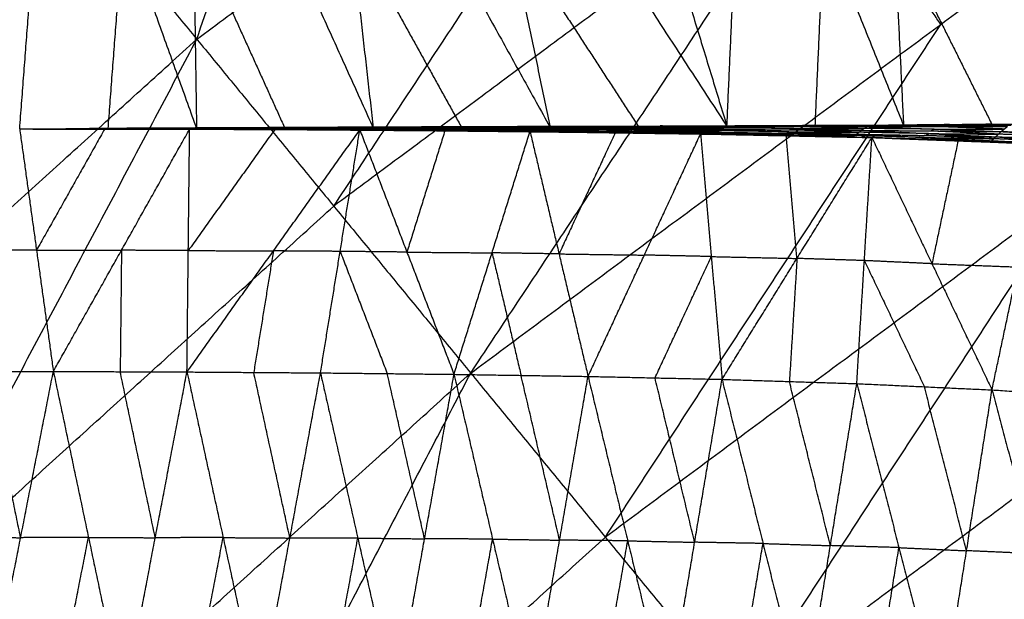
# Model space of a CAD drawing. Header units: millimetres. Extents: x -106 to 110, y -96 to 120.
# Tile 374 of 656: x -58.72 to -51.29, y 79.87 to 84.24. Entities that reach past the tile are written whole.
import ezdxf

# ---------------------------------------------------------------- set-up
doc = ezdxf.new("R2010")
doc.units = ezdxf.units.MM
doc.header["$MEASUREMENT"] = 0
doc.layers.add('Default', color=7, linetype='Continuous', true_color=0x000000)

msp = doc.modelspace()

# ---------------------------------------------------------------- linework, layer by layer
at = {"layer": 'Default'}
for points in [[(-57.3848, 84.0956, 9.1165), (-55.5461, 89.5762, 10.5669), (-53.7075, 95.0568, 12.0172)], [(-57.3848, 84.0956, 9.1165), (-53.7067, 86.8234, 9.1165), (-50.0287, 89.5512, 9.1165)], [(-55.3165, 81.5754, 7.9444), (-52.6726, 85.5633, 8.5305), (-50.0287, 89.5512, 9.1165)], [(-61.5855, 89.2141, 12.0172), (-59.4851, 86.6548, 10.5669), (-57.3848, 84.0956, 9.1165)], [(-56.3506, 82.8355, 8.5305), (-55.0287, 84.8294, 8.8235), (-53.7067, 86.8234, 9.1165)], [(-55.3165, 81.5754, 7.9444), (-51.767, 84.2079, 7.9444), (-48.2174, 86.8404, 7.9444)], [(-53.2832, 79.0977, 6.9532), (-50.7503, 82.9691, 7.4488), (-48.2174, 86.8404, 7.9444)], [(-58.7226, 83.418, 6.5109), (-58.6054, 84.9533, 5.9607), (-58.4883, 86.4886, 5.4104)], [(-58.4883, 86.4886, 5.4104), (-57.9376, 84.9545, 5.7908), (-57.3869, 83.4204, 6.1711)], [(-57.4335, 86.4744, 5.1264), (-57.4102, 84.9474, 5.6488), (-57.3869, 83.4204, 6.1711)], [(-57.4335, 86.4744, 5.1264), (-56.743, 84.95, 5.4872), (-56.0525, 83.4256, 5.848)], [(-56.3989, 86.4632, 4.8582), (-56.2257, 84.9444, 5.3531), (-56.0525, 83.4256, 5.848)], [(-56.3989, 86.4632, 4.8582), (-55.5581, 84.9476, 5.1991), (-54.7173, 83.432, 5.54)], [(-55.3473, 86.4531, 4.596), (-55.0323, 84.9426, 5.068), (-54.7173, 83.432, 5.54)], [(-55.3473, 86.4531, 4.596), (-54.3645, 84.9457, 4.9211), (-53.3816, 83.4383, 5.2461)], [(-54.2987, 86.4431, 4.3455), (-53.8402, 84.9407, 4.7958), (-53.3816, 83.4383, 5.2461)], [(-53.3816, 83.4383, 5.2461), (-53.3144, 84.9353, 4.6759), (-53.2473, 86.4323, 4.1057)], [(-53.2473, 86.4323, 4.1057), (-52.6477, 84.939, 4.536), (-52.0481, 83.4458, 4.9664)], [(-52.192, 86.4219, 3.8775), (-52.1201, 84.9339, 4.4219), (-52.0481, 83.4458, 4.9664)], [(-52.192, 86.4219, 3.8775), (-51.4529, 84.9419, 4.2895), (-50.7137, 83.4618, 4.7015)], [(-52.6726, 85.5633, 8.5305), (-54.5116, 84.1994, 8.5305), (-56.3506, 82.8355, 8.5305)], [(-51.767, 84.2079, 7.9444), (-52.2198, 84.8856, 8.2375), (-52.6726, 85.5633, 8.5305)], [(-58.0547, 83.4192, 6.341), (-57.9962, 84.1868, 6.0659), (-57.9376, 84.9545, 5.7908)], [(-57.4102, 84.9474, 5.6488), (-57.0649, 84.1852, 5.8291), (-56.7197, 83.423, 6.0095)], [(-56.2257, 84.9444, 5.3531), (-55.8053, 84.1866, 5.5235), (-55.3849, 83.4288, 5.694)], [(-55.0323, 84.9426, 5.068), (-54.5409, 84.1889, 5.2305), (-54.0494, 83.4352, 5.3931)], [(-52.7148, 83.442, 5.1062), (-52.6813, 84.1905, 4.8211), (-52.6477, 84.939, 4.536)], [(-52.1201, 84.9339, 4.4219), (-51.7505, 84.1938, 4.6279), (-51.3809, 83.4538, 4.8339)], [(-54.2998, 80.3366, 7.4488), (-53.0334, 82.2722, 7.6966), (-51.767, 84.2079, 7.9444)], [(-53.2832, 79.0977, 6.9532), (-49.8599, 81.6366, 6.9532), (-46.4367, 84.1754, 6.9532)], [(-64.1707, 77.9452, 9.1165), (-60.7777, 81.0204, 9.1165), (-57.3848, 84.0956, 9.1165)], [(-61.8654, 75.6399, 7.9444), (-59.6251, 79.8677, 8.5305), (-57.3848, 84.0956, 9.1165)], [(-57.3848, 84.0956, 9.1165), (-56.3506, 82.8355, 8.5305), (-55.3165, 81.5754, 7.9444)], [(-57.6611, 83.425, 6.2282), (-57.1288, 83.4276, 6.0951), (-56.5965, 83.4303, 5.962)], [(-57.651, 83.4234, 6.232), (-57.1237, 83.4269, 6.097), (-56.5965, 83.4303, 5.962)], [(-57.651, 83.4234, 6.232), (-57.1144, 83.4263, 6.0998), (-56.5778, 83.4291, 5.9676)], [(-57.3869, 83.4204, 6.1711), (-56.9823, 83.4247, 6.0694), (-56.5778, 83.4291, 5.9676)], [(-57.1237, 83.4269, 6.097), (-56.8554, 83.4283, 6.0309), (-56.5871, 83.4297, 5.9648)], [(-56.5871, 83.4297, 5.9648), (-56.8508, 83.428, 6.0323), (-57.1144, 83.4263, 6.0998)], [(-56.6122, 83.425, 5.9611), (-56.6043, 83.4276, 5.9616), (-56.5965, 83.4303, 5.962)], [(-56.5965, 83.4303, 5.962), (-56.0628, 83.4318, 5.8354), (-55.5291, 83.4334, 5.7088)], [(-56.5965, 83.4303, 5.962), (-56.5871, 83.4297, 5.9648), (-56.5778, 83.4291, 5.9676)], [(-56.5965, 83.4303, 5.962), (-56.0742, 83.4271, 5.835), (-55.552, 83.4239, 5.708)], [(-56.0534, 83.4313, 5.8382), (-56.3203, 83.4305, 5.9015), (-56.5871, 83.4297, 5.9648)], [(-56.5778, 83.4291, 5.9676), (-56.04, 83.4316, 5.8413), (-55.5022, 83.4341, 5.7149)], [(-56.5778, 83.4291, 5.9676), (-56.0534, 83.4313, 5.8382), (-55.5291, 83.4334, 5.7088)], [(-56.5778, 83.4291, 5.9676), (-56.3151, 83.4274, 5.9078), (-56.0525, 83.4256, 5.848)], [(-55.7773, 83.4298, 5.7815), (-56.0462, 83.4286, 5.8446), (-56.3151, 83.4274, 5.9078)], [(-56.0742, 83.4271, 5.835), (-55.8074, 83.4279, 5.7717), (-55.5405, 83.4287, 5.7084)], [(-56.0628, 83.4318, 5.8354), (-56.0581, 83.4315, 5.8368), (-56.0534, 83.4313, 5.8382)], [(-55.5405, 83.4287, 5.7084), (-55.8017, 83.4303, 5.7719), (-56.0628, 83.4318, 5.8354)], [(-56.0534, 83.4313, 5.8382), (-55.7845, 83.4325, 5.775), (-55.5156, 83.4337, 5.7119)], [(-56.0525, 83.4256, 5.848), (-55.2385, 83.4321, 5.6599), (-54.4246, 83.4385, 5.4719)], [(-56.0525, 83.4256, 5.848), (-55.7773, 83.4298, 5.7815), (-55.5022, 83.4341, 5.7149)], [(-56.0525, 83.4256, 5.848), (-55.3849, 83.4288, 5.694), (-54.7173, 83.432, 5.54)], [(-55.5156, 83.4337, 5.7119), (-55.7778, 83.4327, 5.7766), (-56.04, 83.4316, 5.8413)], [(-56.04, 83.4316, 5.8413), (-55.9087, 83.4307, 5.8114), (-55.7773, 83.4298, 5.7815)], [(-55.7773, 83.4298, 5.7815), (-55.3704, 83.4331, 5.6874), (-54.9634, 83.4363, 5.5934)], [(-55.2385, 83.4321, 5.6599), (-55.5079, 83.431, 5.7207), (-55.7773, 83.4298, 5.7815)], [(-55.552, 83.4239, 5.708), (-55.5405, 83.4287, 5.7084), (-55.5291, 83.4334, 5.7088)], [(-55.0095, 83.427, 5.5868), (-55.275, 83.4278, 5.6476), (-55.5405, 83.4287, 5.7084)], [(-55.5291, 83.4334, 5.7088), (-54.9944, 83.4343, 5.5871), (-54.4597, 83.4351, 5.4655)], [(-55.5291, 83.4334, 5.7088), (-55.5156, 83.4337, 5.7119), (-55.5022, 83.4341, 5.7149)], [(-55.5291, 83.4334, 5.7088), (-55.0095, 83.427, 5.5868), (-54.4899, 83.4205, 5.4648)], [(-54.9809, 83.4346, 5.5902), (-55.2483, 83.4342, 5.651), (-55.5156, 83.4337, 5.7119)], [(-55.5022, 83.4341, 5.7149), (-54.9634, 83.4363, 5.5934), (-54.4246, 83.4385, 5.4719)], [(-55.5022, 83.4341, 5.7149), (-54.9809, 83.4346, 5.5902), (-54.4597, 83.4351, 5.4655)], [(-55.3849, 83.4288, 5.694), (-55.3117, 83.4304, 5.677), (-55.2385, 83.4321, 5.6599)], [(-55.2385, 83.4321, 5.6599), (-54.9047, 83.4337, 5.5829), (-54.5709, 83.4353, 5.506)], [(-54.9944, 83.4343, 5.5871), (-54.9877, 83.4344, 5.5887), (-54.9809, 83.4346, 5.5902)], [(-54.4748, 83.4278, 5.4652), (-54.7346, 83.431, 5.5261), (-54.9944, 83.4343, 5.5871)], [(-54.9809, 83.4346, 5.5902), (-54.7115, 83.4357, 5.5294), (-54.4421, 83.4368, 5.4687)], [(-54.4421, 83.4368, 5.4687), (-54.7028, 83.4366, 5.531), (-54.9634, 83.4363, 5.5934)], [(-54.7173, 83.432, 5.54), (-54.0309, 83.4373, 5.3879), (-53.3446, 83.4426, 5.2359)], [(-54.7173, 83.432, 5.54), (-54.5709, 83.4353, 5.506), (-54.4246, 83.4385, 5.4719)], [(-54.7173, 83.432, 5.54), (-54.0494, 83.4352, 5.3931), (-53.3816, 83.4383, 5.2461)], [(-54.5709, 83.4353, 5.506), (-54.2278, 83.4379, 5.4299), (-53.8846, 83.4406, 5.3539)], [(-54.0309, 83.4373, 5.3879), (-54.3009, 83.4363, 5.447), (-54.5709, 83.4353, 5.506)], [(-54.4899, 83.4205, 5.4648), (-54.4748, 83.4278, 5.4652), (-54.4597, 83.4351, 5.4655)], [(-54.4597, 83.4351, 5.4655), (-54.4421, 83.4368, 5.4687), (-54.4246, 83.4385, 5.4719)], [(-54.4597, 83.4351, 5.4655), (-53.9235, 83.4354, 5.3469), (-53.3873, 83.4357, 5.2284)], [(-54.4597, 83.4351, 5.4655), (-53.942, 83.4251, 5.3465), (-53.4243, 83.4152, 5.2274)], [(-53.906, 83.4371, 5.3501), (-54.174, 83.437, 5.4094), (-54.4421, 83.4368, 5.4687)], [(-54.4246, 83.4385, 5.4719), (-53.8846, 83.4406, 5.3539), (-53.3446, 83.4426, 5.2359)], [(-54.4246, 83.4385, 5.4719), (-53.906, 83.4371, 5.3501), (-53.3873, 83.4357, 5.2284)], [(-54.0494, 83.4352, 5.3931), (-54.0402, 83.4362, 5.3905), (-54.0309, 83.4373, 5.3879)], [(-54.0309, 83.4373, 5.3879), (-53.697, 83.4389, 5.3145), (-53.3631, 83.4404, 5.241)], [(-53.9235, 83.4354, 5.3469), (-53.9147, 83.4362, 5.3485), (-53.906, 83.4371, 5.3501)], [(-53.4058, 83.4254, 5.2279), (-53.6647, 83.4304, 5.2874), (-53.9235, 83.4354, 5.3469)], [(-53.906, 83.4371, 5.3501), (-53.6359, 83.4381, 5.2911), (-53.3659, 83.4392, 5.2321)], [(-53.3659, 83.4392, 5.2321), (-53.6253, 83.4399, 5.293), (-53.8846, 83.4406, 5.3539)], [(-53.4243, 83.4152, 5.2274), (-53.4058, 83.4254, 5.2279), (-53.3873, 83.4357, 5.2284)], [(-53.3873, 83.4357, 5.2284), (-53.3659, 83.4392, 5.2321), (-53.3446, 83.4426, 5.2359)], [(-53.3873, 83.4357, 5.2284), (-52.8773, 83.4218, 5.1115), (-52.3673, 83.4079, 4.9946)], [(-53.3873, 83.4357, 5.2284), (-52.8559, 83.4357, 5.1126), (-52.3244, 83.4357, 4.9968)], [(-53.3816, 83.4383, 5.2461), (-52.8282, 83.4427, 5.1268), (-52.2748, 83.4472, 5.0075)], [(-53.3816, 83.4383, 5.2461), (-52.7148, 83.442, 5.1062), (-52.0481, 83.4458, 4.9664)], [(-53.3816, 83.4383, 5.2461), (-53.3631, 83.4404, 5.241), (-53.3446, 83.4426, 5.2359)], [(-52.8345, 83.4392, 5.1163), (-53.1002, 83.4392, 5.1742), (-53.3659, 83.4392, 5.2321)], [(-53.3631, 83.4404, 5.241), (-53.0864, 83.4427, 5.1813), (-52.8097, 83.4449, 5.1217)], [(-52.8282, 83.4427, 5.1268), (-53.0956, 83.4416, 5.1839), (-53.3631, 83.4404, 5.241)], [(-53.3446, 83.4426, 5.2359), (-52.8097, 83.4449, 5.1217), (-52.2748, 83.4472, 5.0075)], [(-53.3446, 83.4426, 5.2359), (-52.8345, 83.4392, 5.1163), (-52.3244, 83.4357, 4.9968)], [(-52.8559, 83.4357, 5.1126), (-52.8452, 83.4374, 5.1144), (-52.8345, 83.4392, 5.1163)], [(-52.3458, 83.4218, 4.9957), (-52.6008, 83.4287, 5.0541), (-52.8559, 83.4357, 5.1126)], [(-52.8345, 83.4392, 5.1163), (-52.567, 83.4403, 5.0592), (-52.2996, 83.4414, 5.0021)], [(-52.8282, 83.4427, 5.1268), (-52.4948, 83.4446, 5.0568), (-52.1615, 83.4465, 4.9869)], [(-52.7148, 83.442, 5.1062), (-52.7715, 83.4424, 5.1165), (-52.8282, 83.4427, 5.1268)], [(-52.2996, 83.4414, 5.0021), (-52.5546, 83.4432, 5.0619), (-52.8097, 83.4449, 5.1217)], [(-52.3673, 83.4079, 4.9946), (-52.3458, 83.4218, 4.9957), (-52.3244, 83.4357, 4.9968)], [(-52.3244, 83.4357, 4.9968), (-52.2996, 83.4414, 5.0021), (-52.2748, 83.4472, 5.0075)], [(-52.3244, 83.4357, 4.9968), (-51.7935, 83.4361, 4.8812), (-51.2627, 83.4364, 4.7657)], [(-52.3244, 83.4357, 4.9968), (-51.8177, 83.417, 4.8788), (-51.311, 83.3984, 4.7608)], [(-51.7687, 83.4418, 4.8866), (-52.0342, 83.4416, 4.9444), (-52.2996, 83.4414, 5.0021)], [(-52.2748, 83.4472, 5.0075), (-51.7404, 83.4511, 4.8953), (-51.2061, 83.4551, 4.7831)], [(-52.2748, 83.4472, 5.0075), (-52.1615, 83.4465, 4.9869), (-52.0481, 83.4458, 4.9664)], [(-52.2748, 83.4472, 5.0075), (-51.7687, 83.4418, 4.8866), (-51.2627, 83.4364, 4.7657)], [(-52.1615, 83.4465, 4.9869), (-51.9509, 83.4488, 4.9411), (-51.7404, 83.4511, 4.8953)], [(-51.6271, 83.4504, 4.8747), (-51.8943, 83.4485, 4.9308), (-52.1615, 83.4465, 4.9869)], [(-52.0481, 83.4458, 4.9664), (-51.3809, 83.4538, 4.8339), (-50.7137, 83.4618, 4.7015)], [(-52.0481, 83.4458, 4.9664), (-51.6271, 83.4504, 4.8747), (-51.2061, 83.4551, 4.7831)], [(-51.7935, 83.4361, 4.8812), (-51.7811, 83.4389, 4.8839), (-51.7687, 83.4418, 4.8866)], [(-51.2868, 83.4174, 4.7632), (-51.5402, 83.4267, 4.8222), (-51.7935, 83.4361, 4.8812)], [(-51.7687, 83.4418, 4.8866), (-51.5015, 83.4438, 4.8305), (-51.2344, 83.4458, 4.7744)], [(-51.2344, 83.4458, 4.7744), (-51.4874, 83.4484, 4.8348), (-51.7404, 83.4511, 4.8953)], [(-51.6271, 83.4504, 4.8747), (-51.2935, 83.4544, 4.8085), (-50.9599, 83.4585, 4.7423)], [(-51.3809, 83.4538, 4.8339), (-51.504, 83.4521, 4.8543), (-51.6271, 83.4504, 4.8747)], [(-51.311, 83.3984, 4.7608), (-51.2868, 83.4174, 4.7632), (-51.2627, 83.4364, 4.7657)], [(-58.7226, 83.418, 6.5109), (-58.0547, 83.4192, 6.341), (-57.3869, 83.4204, 6.1711)], [(-58.7226, 83.418, 6.5109), (-58.5954, 82.5029, 5.1735), (-58.4682, 81.5879, 3.8362)], [(-58.7226, 83.418, 6.5109), (-58.0809, 83.4174, 6.3465), (-57.4392, 83.4169, 6.1822)], [(-58.7225, 83.4183, 6.5112), (-58.1918, 83.4216, 6.3697), (-57.6611, 83.425, 6.2282)], [(-58.7225, 83.4183, 6.5112), (-58.1867, 83.4209, 6.3716), (-57.651, 83.4234, 6.232)], [(-58.7225, 83.4183, 6.5112), (-58.196, 83.4208, 6.3694), (-57.6695, 83.4233, 6.2277)], [(-58.7225, 83.4183, 6.5112), (-58.1991, 83.4194, 6.3709), (-57.6758, 83.4205, 6.2307)], [(-58.7225, 83.4183, 6.5112), (-58.0547, 83.4193, 6.3411), (-57.3869, 83.4204, 6.1711)], [(-58.7225, 83.4183, 6.5112), (-58.2012, 83.4182, 6.3742), (-57.68, 83.418, 6.2373)], [(-58.7225, 83.4183, 6.5112), (-58.0808, 83.4176, 6.3467), (-57.4392, 83.4169, 6.1822)], [(-58.0809, 83.4174, 6.3465), (-58.3381, 82.9602, 5.76), (-58.5954, 82.5029, 5.1735)], [(-58.4682, 81.5879, 3.8362), (-57.9537, 82.5024, 5.0092), (-57.4392, 83.4169, 6.1822)], [(-58.2012, 83.4182, 6.3742), (-57.9396, 83.4187, 6.3041), (-57.6779, 83.4192, 6.234)], [(-58.2012, 83.4182, 6.3742), (-58.141, 83.4179, 6.3605), (-58.0808, 83.4176, 6.3467)], [(-58.1991, 83.4194, 6.3709), (-57.9359, 83.4206, 6.3001), (-57.6727, 83.4219, 6.2292)], [(-57.6779, 83.4192, 6.234), (-57.9385, 83.4193, 6.3025), (-58.1991, 83.4194, 6.3709)], [(-58.196, 83.4208, 6.3694), (-57.9306, 83.4225, 6.2987), (-57.6653, 83.4241, 6.228)], [(-57.6727, 83.4219, 6.2292), (-57.9343, 83.4213, 6.2993), (-58.196, 83.4208, 6.3694)], [(-58.1918, 83.4216, 6.3697), (-57.9239, 83.4229, 6.2999), (-57.6561, 83.4242, 6.2301)], [(-57.6653, 83.4241, 6.228), (-57.9286, 83.4229, 6.2988), (-58.1918, 83.4216, 6.3697)], [(-57.6561, 83.4242, 6.2301), (-57.9214, 83.4225, 6.3009), (-58.1867, 83.4209, 6.3716)], [(-58.1867, 83.4209, 6.3716), (-57.8528, 83.4214, 6.2866), (-57.519, 83.4219, 6.2016)], [(-58.0808, 83.4176, 6.3467), (-57.8202, 83.4175, 6.2782), (-57.5596, 83.4174, 6.2097)], [(-57.519, 83.4219, 6.2016), (-57.7868, 83.4206, 6.2714), (-58.0547, 83.4193, 6.3411)], [(-57.68, 83.418, 6.2373), (-57.6779, 83.4192, 6.234), (-57.6758, 83.4205, 6.2307)], [(-57.68, 83.418, 6.2373), (-57.5596, 83.4174, 6.2097), (-57.4392, 83.4169, 6.1822)], [(-57.68, 83.418, 6.2373), (-57.1569, 83.4157, 6.1066), (-56.6337, 83.4134, 5.976)], [(-57.68, 83.418, 6.2373), (-56.9169, 83.4146, 6.0521), (-56.1538, 83.4111, 5.8669)], [(-57.1548, 83.4169, 6.1033), (-57.4163, 83.4181, 6.1687), (-57.6779, 83.4192, 6.234)], [(-57.6758, 83.4205, 6.2307), (-57.6727, 83.4219, 6.2292), (-57.6695, 83.4233, 6.2277)], [(-57.6758, 83.4205, 6.2307), (-57.1548, 83.4169, 6.1033), (-56.6337, 83.4134, 5.976)], [(-57.6758, 83.4205, 6.2307), (-57.1502, 83.4194, 6.0982), (-56.6246, 83.4183, 5.9657)], [(-57.1471, 83.4208, 6.0967), (-57.4099, 83.4213, 6.163), (-57.6727, 83.4219, 6.2292)], [(-57.6695, 83.4233, 6.2277), (-57.6653, 83.4241, 6.228), (-57.6611, 83.425, 6.2282)], [(-57.6695, 83.4233, 6.2277), (-57.1408, 83.4242, 6.0944), (-56.6122, 83.425, 5.9611)], [(-57.6695, 83.4233, 6.2277), (-57.1471, 83.4208, 6.0967), (-56.6246, 83.4183, 5.9657)], [(-57.1367, 83.425, 6.0947), (-57.401, 83.4246, 6.1613), (-57.6653, 83.4241, 6.228)], [(-57.6611, 83.425, 6.2282), (-57.6561, 83.4242, 6.2301), (-57.651, 83.4234, 6.232)], [(-57.6611, 83.425, 6.2282), (-57.1367, 83.425, 6.0947), (-56.6122, 83.425, 5.9611)], [(-57.1237, 83.4269, 6.097), (-57.3899, 83.4255, 6.1636), (-57.6561, 83.4242, 6.2301)], [(-57.651, 83.4234, 6.232), (-57.519, 83.4219, 6.2016), (-57.3869, 83.4204, 6.1711)], [(-57.5596, 83.4174, 6.2097), (-57.178, 83.4157, 6.1171), (-56.7965, 83.414, 6.0246)], [(-56.9169, 83.4146, 6.0521), (-57.2382, 83.416, 6.1309), (-57.5596, 83.4174, 6.2097)], [(-57.519, 83.4219, 6.2016), (-57.3167, 83.4241, 6.1507), (-57.1144, 83.4263, 6.0998)], [(-56.9823, 83.4247, 6.0694), (-57.2507, 83.4233, 6.1355), (-57.519, 83.4219, 6.2016)], [(-57.4592, 81.5839, 3.595), (-57.4492, 82.5004, 4.8886), (-57.4392, 83.4169, 6.1822)], [(-57.4592, 81.5839, 3.595), (-56.8065, 82.4975, 4.731), (-56.1538, 83.4111, 5.8669)], [(-56.7965, 83.414, 6.0246), (-57.1228, 82.9572, 5.4566), (-57.4492, 82.5004, 4.8886)], [(-57.4392, 83.4169, 6.1822), (-56.7965, 83.414, 6.0246), (-56.1538, 83.4111, 5.8669)], [(-57.3869, 83.4204, 6.1711), (-56.7197, 83.423, 6.0095), (-56.0525, 83.4256, 5.848)], [(-57.1569, 83.4157, 6.1066), (-57.1558, 83.4163, 6.105), (-57.1548, 83.4169, 6.1033)], [(-57.1569, 83.4157, 6.1066), (-57.0369, 83.4151, 6.0794), (-56.9169, 83.4146, 6.0521)], [(-57.1548, 83.4169, 6.1033), (-56.892, 83.4164, 6.0371), (-56.6292, 83.4158, 5.9708)], [(-57.1502, 83.4194, 6.0982), (-57.1486, 83.4201, 6.0974), (-57.1471, 83.4208, 6.0967)], [(-56.6292, 83.4158, 5.9708), (-56.8897, 83.4176, 6.0345), (-57.1502, 83.4194, 6.0982)], [(-57.1471, 83.4208, 6.0967), (-56.8827, 83.4212, 6.0301), (-56.6184, 83.4216, 5.9634)], [(-57.1408, 83.4242, 6.0944), (-57.1388, 83.4246, 6.0946), (-57.1367, 83.425, 6.0947)], [(-56.6184, 83.4216, 5.9634), (-56.8796, 83.4229, 6.0289), (-57.1408, 83.4242, 6.0944)], [(-57.1367, 83.425, 6.0947), (-56.8705, 83.4263, 6.0281), (-56.6043, 83.4276, 5.9616)], [(-57.1288, 83.4276, 6.0951), (-57.1263, 83.4272, 6.0961), (-57.1237, 83.4269, 6.097)], [(-56.6043, 83.4276, 5.9616), (-56.8666, 83.4276, 6.0283), (-57.1288, 83.4276, 6.0951)], [(-56.9823, 83.4247, 6.0694), (-56.6487, 83.4261, 5.9886), (-56.3151, 83.4274, 5.9078)], [(-56.7197, 83.423, 6.0095), (-56.851, 83.4239, 6.0395), (-56.9823, 83.4247, 6.0694)], [(-56.9169, 83.4146, 6.0521), (-56.6553, 83.4134, 5.9868), (-56.3937, 83.4122, 5.9215)], [(-56.6337, 83.4134, 5.976), (-56.6292, 83.4158, 5.9708), (-56.6246, 83.4183, 5.9657)], [(-56.6337, 83.4134, 5.976), (-56.3937, 83.4122, 5.9215), (-56.1538, 83.4111, 5.8669)], [(-56.6337, 83.4134, 5.976), (-56.1095, 83.4094, 5.8508), (-55.5852, 83.4054, 5.7256)], [(-56.1049, 83.4118, 5.8457), (-56.367, 83.4138, 5.9083), (-56.6292, 83.4158, 5.9708)], [(-56.6246, 83.4183, 5.9657), (-56.6184, 83.4216, 5.9634), (-56.6122, 83.425, 5.9611)], [(-56.6246, 83.4183, 5.9657), (-56.1049, 83.4118, 5.8457), (-55.5852, 83.4054, 5.7256)], [(-56.6246, 83.4183, 5.9657), (-56.0977, 83.4156, 5.8396), (-55.5708, 83.4129, 5.7134)], [(-56.0915, 83.419, 5.8373), (-56.3549, 83.4203, 5.9003), (-56.6184, 83.4216, 5.9634)], [(-56.6122, 83.425, 5.9611), (-56.0915, 83.419, 5.8373), (-55.5708, 83.4129, 5.7134)], [(-56.6122, 83.425, 5.9611), (-56.0821, 83.4245, 5.8346), (-55.552, 83.4239, 5.708)], [(-56.0742, 83.4271, 5.835), (-56.3393, 83.4274, 5.8983), (-56.6043, 83.4276, 5.9616)], [(-56.4509, 81.577, 3.3613), (-56.3023, 82.494, 4.6141), (-56.1538, 83.4111, 5.8669)], [(-56.3937, 83.4122, 5.9215), (-56.1316, 83.4102, 5.8589), (-55.8695, 83.4083, 5.7963)], [(-56.1538, 83.4111, 5.8669), (-55.8695, 83.4083, 5.7963), (-55.5852, 83.4054, 5.7256)], [(-56.1538, 83.4111, 5.8669), (-55.7981, 82.4886, 4.5013), (-55.4425, 81.566, 3.1356)], [(-56.1538, 83.4111, 5.8669), (-55.5112, 83.4054, 5.7156), (-54.8687, 83.3997, 5.5643)], [(-56.1095, 83.4094, 5.8508), (-56.1072, 83.4106, 5.8482), (-56.1049, 83.4118, 5.8457)], [(-55.8695, 83.4083, 5.7963), (-55.9895, 83.4088, 5.8236), (-56.1095, 83.4094, 5.8508)], [(-56.1049, 83.4118, 5.8457), (-55.8415, 83.4105, 5.7826), (-55.578, 83.4092, 5.7195)], [(-56.0977, 83.4156, 5.8396), (-56.0946, 83.4173, 5.8384), (-56.0915, 83.419, 5.8373)], [(-55.578, 83.4092, 5.7195), (-55.8378, 83.4124, 5.7795), (-56.0977, 83.4156, 5.8396)], [(-56.0915, 83.419, 5.8373), (-55.8264, 83.4187, 5.774), (-55.5614, 83.4184, 5.7107)], [(-56.0821, 83.4245, 5.8346), (-56.0782, 83.4258, 5.8348), (-56.0742, 83.4271, 5.835)], [(-55.5614, 83.4184, 5.7107), (-55.8217, 83.4215, 5.7727), (-56.0821, 83.4245, 5.8346)], [(-55.227, 83.4026, 5.645), (-55.5482, 83.4054, 5.7206), (-55.8695, 83.4083, 5.7963)], [(-55.5112, 83.4054, 5.7156), (-55.6547, 82.947, 5.1084), (-55.7981, 82.4886, 4.5013)], [(-55.5852, 83.4054, 5.7256), (-55.578, 83.4092, 5.7195), (-55.5708, 83.4129, 5.7134)], [(-55.5852, 83.4054, 5.7256), (-55.227, 83.4026, 5.645), (-54.8687, 83.3997, 5.5643)], [(-55.5852, 83.4054, 5.7256), (-55.0601, 83.3997, 5.6047), (-54.535, 83.394, 5.4838)], [(-55.0529, 83.4034, 5.5986), (-55.3154, 83.4063, 5.6591), (-55.578, 83.4092, 5.7195)], [(-55.5708, 83.4129, 5.7134), (-55.5614, 83.4184, 5.7107), (-55.552, 83.4239, 5.708)], [(-55.5708, 83.4129, 5.7134), (-55.0529, 83.4034, 5.5986), (-54.535, 83.394, 5.4838)], [(-55.5708, 83.4129, 5.7134), (-55.0429, 83.4088, 5.592), (-54.5151, 83.4046, 5.4706)], [(-55.0336, 83.4143, 5.5893), (-55.2975, 83.4163, 5.65), (-55.5614, 83.4184, 5.7107)], [(-55.552, 83.4239, 5.708), (-55.0336, 83.4143, 5.5893), (-54.5151, 83.4046, 5.4706)], [(-55.552, 83.4239, 5.708), (-55.021, 83.4222, 5.5864), (-54.4899, 83.4205, 5.4648)], [(-55.5112, 83.4054, 5.7156), (-55.3691, 83.404, 5.6803), (-55.227, 83.4026, 5.645)], [(-55.4425, 81.566, 3.1356), (-55.1556, 82.4829, 4.3499), (-54.8687, 83.3997, 5.5643)], [(-55.227, 83.4026, 5.645), (-54.9644, 83.3997, 5.5845), (-54.7019, 83.3968, 5.524)], [(-55.0601, 83.3997, 5.6047), (-55.0565, 83.4016, 5.6017), (-55.0529, 83.4034, 5.5986)], [(-54.7019, 83.3968, 5.524), (-54.881, 83.3983, 5.5644), (-55.0601, 83.3997, 5.6047)], [(-55.0529, 83.4034, 5.5986), (-54.789, 83.4014, 5.5379), (-54.5251, 83.3993, 5.4772)], [(-55.0429, 83.4088, 5.592), (-55.0383, 83.4115, 5.5906), (-55.0336, 83.4143, 5.5893)], [(-54.5251, 83.3993, 5.4772), (-54.784, 83.404, 5.5346), (-55.0429, 83.4088, 5.592)], [(-55.0336, 83.4143, 5.5893), (-54.7681, 83.4134, 5.5285), (-54.5025, 83.4126, 5.4677)], [(-55.021, 83.4222, 5.5864), (-55.0152, 83.4246, 5.5866), (-55.0095, 83.427, 5.5868)], [(-54.5025, 83.4126, 5.4677), (-54.7618, 83.4174, 5.5271), (-55.021, 83.4222, 5.5864)], [(-55.0095, 83.427, 5.5868), (-54.7422, 83.4274, 5.526), (-54.4748, 83.4278, 5.4652)], [(-54.8687, 83.3997, 5.5643), (-54.7019, 83.3968, 5.524), (-54.535, 83.394, 5.4838)], [(-54.8687, 83.3997, 5.5643), (-54.6495, 82.475, 4.2411), (-54.4302, 81.5503, 2.9179)], [(-54.8687, 83.3997, 5.5643), (-54.2245, 83.3907, 5.4183), (-53.5803, 83.3817, 5.2724)], [(-54.7019, 83.3968, 5.524), (-54.4632, 83.3938, 5.4712), (-54.2245, 83.3907, 5.4183)], [(-54.0576, 83.3878, 5.3781), (-54.3797, 83.3923, 5.4511), (-54.7019, 83.3968, 5.524)], [(-54.2245, 83.3907, 5.4183), (-54.437, 82.9328, 4.8297), (-54.6495, 82.475, 4.2411)], [(-54.535, 83.394, 5.4838), (-54.5251, 83.3993, 5.4772), (-54.5151, 83.4046, 5.4706)], [(-54.535, 83.394, 5.4838), (-54.0576, 83.3878, 5.3781), (-53.5803, 83.3817, 5.2724)], [(-54.535, 83.394, 5.4838), (-54.0077, 83.3863, 5.3656), (-53.4804, 83.3787, 5.2475)], [(-53.9977, 83.3917, 5.359), (-54.2614, 83.3955, 5.4181), (-54.5251, 83.3993, 5.4772)], [(-54.5151, 83.4046, 5.4706), (-54.5025, 83.4126, 5.4677), (-54.4899, 83.4205, 5.4648)], [(-54.5151, 83.4046, 5.4706), (-53.9977, 83.3917, 5.359), (-53.4804, 83.3787, 5.2475)], [(-54.5151, 83.4046, 5.4706), (-53.9853, 83.399, 5.3519), (-53.4555, 83.3934, 5.2332)], [(-53.9727, 83.407, 5.349), (-54.2376, 83.4098, 5.4084), (-54.5025, 83.4126, 5.4677)], [(-54.4899, 83.4205, 5.4648), (-53.9727, 83.407, 5.349), (-53.4555, 83.3934, 5.2332)], [(-54.4899, 83.4205, 5.4648), (-53.9571, 83.4178, 5.3461), (-53.4243, 83.4152, 5.2274)], [(-53.942, 83.4251, 5.3465), (-54.2084, 83.4265, 5.4058), (-54.4748, 83.4278, 5.4652)], [(-54.4302, 81.5503, 2.9179), (-54.0053, 82.466, 4.0951), (-53.5803, 83.3817, 5.2724)], [(-54.0576, 83.3878, 5.3781), (-53.794, 83.384, 5.319), (-53.5303, 83.3802, 5.2599)], [(-54.0077, 83.3863, 5.3656), (-54.0327, 83.3871, 5.3719), (-54.0576, 83.3878, 5.3781)], [(-54.0077, 83.3863, 5.3656), (-54.0027, 83.389, 5.3623), (-53.9977, 83.3917, 5.359)], [(-53.9977, 83.3917, 5.359), (-53.7328, 83.3889, 5.2997), (-53.4679, 83.3861, 5.2403)], [(-53.9853, 83.399, 5.3519), (-53.979, 83.403, 5.3504), (-53.9727, 83.407, 5.349)], [(-53.4679, 83.3861, 5.2403), (-53.7266, 83.3925, 5.2961), (-53.9853, 83.399, 5.3519)], [(-53.9727, 83.407, 5.349), (-53.7063, 83.4056, 5.2897), (-53.4399, 83.4043, 5.2303)], [(-53.9571, 83.4178, 5.3461), (-53.9496, 83.4215, 5.3463), (-53.942, 83.4251, 5.3465)], [(-53.4399, 83.4043, 5.2303), (-53.6985, 83.4111, 5.2882), (-53.9571, 83.4178, 5.3461)], [(-53.942, 83.4251, 5.3465), (-53.6739, 83.4253, 5.2872), (-53.4058, 83.4254, 5.2279)], [(-53.5803, 83.3817, 5.2724), (-53.5303, 83.3802, 5.2599), (-53.4804, 83.3787, 5.2475)], [(-53.5803, 83.3817, 5.2724), (-53.4994, 82.4549, 3.991), (-53.4185, 81.5282, 2.7097)], [(-53.5803, 83.3817, 5.2724), (-52.9335, 83.3675, 5.131), (-52.2867, 83.3534, 4.9895)], [(-53.5303, 83.3802, 5.2599), (-53.2319, 83.3738, 5.1954), (-52.9335, 83.3675, 5.131)], [(-52.8835, 83.366, 5.1185), (-53.2069, 83.3731, 5.1892), (-53.5303, 83.3802, 5.2599)], [(-53.4804, 83.3787, 5.2475), (-53.4679, 83.3861, 5.2403), (-53.4555, 83.3934, 5.2332)], [(-53.4804, 83.3787, 5.2475), (-52.9564, 83.3687, 5.132), (-52.4324, 83.3586, 5.0165)], [(-53.4804, 83.3787, 5.2475), (-52.8835, 83.366, 5.1185), (-52.2867, 83.3534, 4.9895)], [(-52.9439, 83.376, 5.1248), (-53.2059, 83.381, 5.1826), (-53.4679, 83.3861, 5.2403)], [(-53.4555, 83.3934, 5.2332), (-53.4399, 83.4043, 5.2303), (-53.4243, 83.4152, 5.2274)], [(-53.4555, 83.3934, 5.2332), (-52.9439, 83.376, 5.1248), (-52.4324, 83.3586, 5.0165)], [(-53.4555, 83.3934, 5.2332), (-52.9295, 83.3862, 5.1167), (-52.4035, 83.379, 5.0002)], [(-52.9139, 83.3971, 5.1138), (-53.1769, 83.4007, 5.1721), (-53.4399, 83.4043, 5.2303)], [(-53.4243, 83.4152, 5.2274), (-52.9139, 83.3971, 5.1138), (-52.4035, 83.379, 5.0002)], [(-53.4243, 83.4152, 5.2274), (-52.8958, 83.4115, 5.111), (-52.3673, 83.4079, 4.9946)], [(-52.8773, 83.4218, 5.1115), (-53.1416, 83.4236, 5.1697), (-53.4058, 83.4254, 5.2279)], [(-52.9564, 83.3687, 5.132), (-52.9502, 83.3723, 5.1284), (-52.9439, 83.376, 5.1248)], [(-52.9564, 83.3687, 5.132), (-52.92, 83.3673, 5.1252), (-52.8835, 83.366, 5.1185)], [(-52.9439, 83.376, 5.1248), (-52.6809, 83.3724, 5.0666), (-52.4179, 83.3688, 5.0083)], [(-52.8526, 82.4408, 3.8496), (-52.8931, 82.9042, 4.4903), (-52.9335, 83.3675, 5.131)], [(-52.9295, 83.3862, 5.1167), (-52.9217, 83.3916, 5.1153), (-52.9139, 83.3971, 5.1138)], [(-52.4179, 83.3688, 5.0083), (-52.6737, 83.3775, 5.0625), (-52.9295, 83.3862, 5.1167)], [(-52.9139, 83.3971, 5.1138), (-52.6496, 83.3952, 5.0556), (-52.3854, 83.3934, 4.9974)], [(-52.8958, 83.4115, 5.111), (-52.8865, 83.4167, 5.1113), (-52.8773, 83.4218, 5.1115)], [(-52.3854, 83.3934, 4.9974), (-52.6406, 83.4025, 5.0542), (-52.8958, 83.4115, 5.111)], [(-52.8835, 83.366, 5.1185), (-52.6215, 83.361, 5.0607), (-52.3596, 83.356, 5.003)], [(-52.8773, 83.4218, 5.1115), (-52.6116, 83.4218, 5.0536), (-52.3458, 83.4218, 4.9957)], [(-52.4324, 83.3586, 5.0165), (-52.4179, 83.3688, 5.0083), (-52.4035, 83.379, 5.0002)], [(-52.4324, 83.3586, 5.0165), (-52.3596, 83.356, 5.003), (-52.2867, 83.3534, 4.9895)], [(-52.4324, 83.3586, 5.0165), (-51.9076, 83.344, 4.9011), (-51.3828, 83.3294, 4.7857)], [(-52.4324, 83.3586, 5.0165), (-51.709, 83.3312, 4.8642), (-50.9855, 83.3039, 4.7119)], [(-51.8931, 83.3542, 4.8929), (-52.1555, 83.3615, 4.9506), (-52.4179, 83.3688, 5.0083)], [(-52.4035, 83.379, 5.0002), (-52.3854, 83.3934, 4.9974), (-52.3673, 83.4079, 4.9946)], [(-52.4035, 83.379, 5.0002), (-51.8931, 83.3542, 4.8929), (-51.3828, 83.3294, 4.7857)], [(-52.4035, 83.379, 5.0002), (-51.8774, 83.369, 4.8831), (-51.3513, 83.359, 4.766)], [(-51.8593, 83.3834, 4.8803), (-52.1223, 83.3884, 4.9389), (-52.3854, 83.3934, 4.9974)], [(-52.3673, 83.4079, 4.9946), (-51.8593, 83.3834, 4.8803), (-51.3513, 83.359, 4.766)], [(-52.3673, 83.4079, 4.9946), (-51.8391, 83.4031, 4.8777), (-51.311, 83.3984, 4.7608)], [(-52.3596, 83.356, 5.003), (-51.9978, 83.3423, 4.9268), (-51.6361, 83.3286, 4.8507)], [(-51.709, 83.3312, 4.8642), (-52.0343, 83.3436, 4.9336), (-52.3596, 83.356, 5.003)], [(-51.8177, 83.417, 4.8788), (-52.0817, 83.4194, 4.9372), (-52.3458, 83.4218, 4.9957)], [(-51.8774, 83.369, 4.8831), (-51.8683, 83.3762, 4.8817), (-51.8593, 83.3834, 4.8803)], [(-51.367, 83.3442, 4.7758), (-51.6222, 83.3566, 4.8295), (-51.8774, 83.369, 4.8831)], [(-51.8593, 83.3834, 4.8803), (-51.5952, 83.3811, 4.8218), (-51.3311, 83.3787, 4.7634)], [(-51.8391, 83.4031, 4.8777), (-51.8284, 83.4101, 4.8782), (-51.8177, 83.417, 4.8788)], [(-51.3311, 83.3787, 4.7634), (-51.5851, 83.3909, 4.8205), (-51.8391, 83.4031, 4.8777)], [(-51.8177, 83.417, 4.8788), (-51.5522, 83.4172, 4.821), (-51.2868, 83.4174, 4.7632)], [(-51.3828, 83.3294, 4.7857), (-51.367, 83.3442, 4.7758), (-51.3513, 83.359, 4.766)], [(-51.3513, 83.359, 4.766), (-51.3311, 83.3787, 4.7634), (-51.311, 83.3984, 4.7608)], [(-51.3513, 83.359, 4.766), (-50.8434, 83.3231, 4.6594), (-50.3355, 83.2873, 4.5527)], [(-51.3513, 83.359, 4.766), (-50.8272, 83.3453, 4.6467), (-50.3031, 83.3316, 4.5275)], [(-50.807, 83.365, 4.6441), (-51.0691, 83.3719, 4.7037), (-51.3311, 83.3787, 4.7634)], [(-51.311, 83.3984, 4.7608), (-50.807, 83.365, 4.6441), (-50.3031, 83.3316, 4.5275)], [(-51.311, 83.3984, 4.7608), (-50.7854, 83.3925, 4.6419), (-50.2599, 83.3866, 4.523)], [(-53.4185, 81.5282, 2.7097), (-52.8526, 82.4408, 3.8496), (-52.2867, 83.3534, 4.9895)], [(-52.4009, 81.4958, 2.5099), (-52.3438, 82.4246, 3.7497), (-52.2867, 83.3534, 4.9895)], [(-52.2867, 83.3534, 4.9895), (-51.8333, 82.4009, 3.6545), (-51.3798, 81.4484, 2.3195)], [(-52.2867, 83.3534, 4.9895), (-51.6361, 83.3286, 4.8507), (-50.9855, 83.3039, 4.7119)], [(-51.9076, 83.344, 4.9011), (-51.9004, 83.3491, 4.897), (-51.8931, 83.3542, 4.8929)], [(-51.9076, 83.344, 4.9011), (-51.8083, 83.3376, 4.8826), (-51.709, 83.3312, 4.8642)], [(-51.8931, 83.3542, 4.8929), (-51.6301, 83.3492, 4.8344), (-51.367, 83.3442, 4.7758)], [(-51.6361, 83.3286, 4.8507), (-51.7347, 82.8647, 4.2526), (-51.8333, 82.4009, 3.6545)], [(-51.709, 83.3312, 4.8642), (-51.4466, 83.3239, 4.8065), (-51.1842, 83.3166, 4.7488)], [(-51.3828, 83.3294, 4.7857), (-51.1842, 83.3166, 4.7488), (-50.9855, 83.3039, 4.7119)], [(-51.3828, 83.3294, 4.7857), (-50.8591, 83.3083, 4.6692), (-50.3355, 83.2873, 4.5527)], [(-51.3798, 81.4484, 2.3195), (-51.1827, 82.3761, 3.5157), (-50.9855, 83.3039, 4.7119)], [(-50.8434, 83.3231, 4.6594), (-51.1052, 83.3337, 4.7176), (-51.367, 83.3442, 4.7758)], [(-50.7503, 82.9691, 7.4488), (-52.5251, 81.6528, 7.4488), (-54.2998, 80.3366, 7.4488)], [(-59.6251, 79.8677, 8.5305), (-57.9879, 81.3516, 8.5305), (-56.3506, 82.8355, 8.5305)], [(-58.5954, 82.5029, 5.1735), (-58.8481, 82.5034, 5.2356), (-59.1008, 82.5039, 5.2976)], [(-58.5954, 82.5029, 5.1735), (-58.2745, 82.5027, 5.0914), (-57.9537, 82.5024, 5.0092)], [(-57.9537, 82.5024, 5.0092), (-57.9587, 82.0441, 4.3624), (-57.9637, 81.5859, 3.7156)], [(-57.4492, 82.5004, 4.8886), (-57.7014, 82.5014, 4.9489), (-57.9537, 82.5024, 5.0092)], [(-57.4492, 82.5004, 4.8886), (-57.1278, 82.499, 4.8098), (-56.8065, 82.4975, 4.731)], [(-56.8065, 82.4975, 4.731), (-56.8807, 82.039, 4.1046), (-56.955, 81.5804, 3.4782)], [(-56.3023, 82.494, 4.6141), (-56.5544, 82.4958, 4.6725), (-56.8065, 82.4975, 4.731)], [(-56.3023, 82.494, 4.6141), (-56.1245, 82.0328, 3.9313), (-55.9467, 81.5715, 3.2485)], [(-55.7981, 82.4886, 4.5013), (-56.0502, 82.4913, 4.5577), (-56.3023, 82.494, 4.6141)], [(-55.7981, 82.4886, 4.5013), (-55.4769, 82.4857, 4.4256), (-55.1556, 82.4829, 4.3499)], [(-55.1556, 82.4829, 4.3499), (-55.046, 82.0205, 3.6883), (-54.9363, 81.5582, 3.0268)], [(-54.6495, 82.475, 4.2411), (-54.9025, 82.4789, 4.2955), (-55.1556, 82.4829, 4.3499)], [(-54.6495, 82.475, 4.2411), (-54.3274, 82.4705, 4.1681), (-54.0053, 82.466, 4.0951)], [(-53.4994, 82.4549, 3.991), (-53.7523, 82.4605, 4.0431), (-54.0053, 82.466, 4.0951)], [(-53.9244, 81.5393, 2.8138), (-53.7119, 81.9971, 3.4024), (-53.4994, 82.4549, 3.991)], [(-53.4994, 82.4549, 3.991), (-53.176, 82.4479, 3.9203), (-52.8526, 82.4408, 3.8496)], [(-52.8526, 82.4408, 3.8496), (-52.8812, 81.9764, 3.2297), (-52.9097, 81.512, 2.6098)], [(-52.3438, 82.4246, 3.7497), (-52.5982, 82.4327, 3.7996), (-52.8526, 82.4408, 3.8496)], [(-52.3438, 82.4246, 3.7497), (-52.1171, 81.9484, 3.0822), (-51.8904, 81.4721, 2.4147)], [(-51.8333, 82.4009, 3.6545), (-52.0885, 82.4127, 3.7021), (-52.3438, 82.4246, 3.7497)], [(-51.8333, 82.4009, 3.6545), (-51.508, 82.3885, 3.5851), (-51.1827, 82.3761, 3.5157)], [(-61.8654, 75.6399, 7.9444), (-58.5909, 78.6076, 7.9444), (-55.3165, 81.5754, 7.9444)], [(-59.5989, 73.3734, 6.9532), (-57.4577, 77.4744, 7.4488), (-55.3165, 81.5754, 7.9444)], [(-59.479, 81.5898, 4.0842), (-58.9736, 81.5889, 3.9602), (-58.4682, 81.5879, 3.8362)], [(-58.7154, 80.3329, 3.0254), (-58.8445, 80.9609, 3.4928), (-58.9736, 81.5889, 3.9602)], [(-58.9626, 79.0779, 2.2147), (-58.7154, 80.3329, 3.0254), (-58.4682, 81.5879, 3.8362)], [(-58.4682, 81.5879, 3.8362), (-58.2031, 80.3346, 2.9089), (-57.9379, 79.0813, 1.9816)], [(-58.4682, 81.5879, 3.8362), (-57.9637, 81.5859, 3.7156), (-57.4592, 81.5839, 3.595)], [(-57.6986, 80.3326, 2.7883), (-57.8311, 80.9593, 3.252), (-57.9637, 81.5859, 3.7156)], [(-57.9379, 79.0813, 1.9816), (-57.6986, 80.3326, 2.7883), (-57.4592, 81.5839, 3.595)], [(-57.4592, 81.5839, 3.595), (-57.1861, 80.3336, 2.675), (-56.913, 79.0834, 1.755)], [(-57.4592, 81.5839, 3.595), (-56.955, 81.5804, 3.4782), (-56.4509, 81.577, 3.3613)], [(-56.6819, 80.3302, 2.5581), (-56.8185, 80.9553, 3.0182), (-56.955, 81.5804, 3.4782)], [(-56.913, 79.0834, 1.755), (-56.6819, 80.3302, 2.5581), (-56.4509, 81.577, 3.3613)], [(-56.4509, 81.577, 3.3613), (-56.1692, 80.3298, 2.4488), (-55.8874, 79.0827, 1.5363)], [(-56.4509, 81.577, 3.3613), (-55.9467, 81.5715, 3.2485), (-55.4425, 81.566, 3.1356)], [(-55.665, 80.3244, 2.3359), (-55.8058, 80.9479, 2.7922), (-55.9467, 81.5715, 3.2485)], [(-55.3165, 81.5754, 7.9444), (-54.2998, 80.3366, 7.4488), (-53.2832, 79.0977, 6.9532)], [(-51.4159, 76.8225, 6.2709), (-50.6379, 79.2295, 6.612), (-49.8599, 81.6366, 6.9532)], [(-55.8874, 79.0827, 1.5363), (-55.665, 80.3244, 2.3359), (-55.4425, 81.566, 3.1356)], [(-55.4425, 81.566, 3.1356), (-55.1514, 80.3221, 2.2312), (-54.8602, 79.0782, 1.3267)], [(-55.4425, 81.566, 3.1356), (-54.9363, 81.5582, 3.0268), (-54.4302, 81.5503, 2.9179)], [(-54.6452, 80.3142, 2.1223), (-54.7908, 80.9362, 2.5745), (-54.9363, 81.5582, 3.0268)], [(-54.8602, 79.0782, 1.3267), (-54.6452, 80.3142, 2.1223), (-54.4302, 81.5503, 2.9179)], [(-54.4302, 81.5503, 2.9179), (-54.1311, 80.3092, 2.023), (-53.832, 79.0682, 1.128)], [(-54.4302, 81.5503, 2.9179), (-53.9244, 81.5393, 2.8138), (-53.4185, 81.5282, 2.7097)], [(-53.6252, 80.2982, 1.9189), (-53.7748, 80.9187, 2.3663), (-53.9244, 81.5393, 2.8138)], [(-53.832, 79.0682, 1.128), (-53.6252, 80.2982, 1.9189), (-53.4185, 81.5282, 2.7097)], [(-53.4185, 81.5282, 2.7097), (-53.1091, 80.2891, 1.8254), (-52.7996, 79.0499, 0.9411)], [(-53.4185, 81.5282, 2.7097), (-52.9097, 81.512, 2.6098), (-52.4009, 81.4958, 2.5099)], [(-52.6003, 80.2729, 1.7255), (-52.755, 80.8924, 2.1676), (-52.9097, 81.512, 2.6098)], [(-52.7996, 79.0499, 0.9411), (-52.6003, 80.2729, 1.7255), (-52.4009, 81.4958, 2.5099)], [(-52.4009, 81.4958, 2.5099), (-52.0825, 80.2579, 1.6389), (-51.7641, 79.0199, 0.7678)], [(-52.4009, 81.4958, 2.5099), (-51.8904, 81.4721, 2.4147), (-51.3798, 81.4484, 2.3195)], [(-51.572, 80.2342, 1.5437), (-51.7312, 80.8531, 1.9792), (-51.8904, 81.4721, 2.4147)], [(-51.7641, 79.0199, 0.7678), (-51.572, 80.2342, 1.5437), (-51.3798, 81.4484, 2.3195)], [(-51.3798, 81.4484, 2.3195), (-51.0507, 80.2116, 1.4647), (-50.7215, 78.9748, 0.6098)], [(-51.3798, 81.4484, 2.3195), (-50.8654, 81.4148, 2.229), (-50.3511, 81.3812, 2.1385)], [(-59.2208, 80.3338, 3.1494), (-58.9681, 80.3334, 3.0874), (-58.7154, 80.3329, 3.0254)], [(-58.2031, 80.3346, 2.9089), (-58.4592, 80.3337, 2.9672), (-58.7154, 80.3329, 3.0254)], [(-58.4503, 79.0796, 2.0981), (-58.3267, 79.7071, 2.5035), (-58.2031, 80.3346, 2.9089)], [(-58.2031, 80.3346, 2.9089), (-57.9508, 80.3336, 2.8486), (-57.6986, 80.3326, 2.7883)], [(-57.1861, 80.3336, 2.675), (-57.4423, 80.3331, 2.7317), (-57.6986, 80.3326, 2.7883)], [(-57.4577, 77.4744, 7.4488), (-55.8788, 78.9055, 7.4488), (-54.2998, 80.3366, 7.4488)], [(-57.4255, 79.0823, 1.8683), (-57.3058, 79.708, 2.2716), (-57.1861, 80.3336, 2.675)], [(-57.1861, 80.3336, 2.675), (-56.934, 80.3319, 2.6166), (-56.6819, 80.3302, 2.5581)], [(-56.1692, 80.3298, 2.4488), (-56.4256, 80.33, 2.5035), (-56.6819, 80.3302, 2.5581)], [(-56.4002, 79.083, 1.6456), (-56.2847, 79.7064, 2.0472), (-56.1692, 80.3298, 2.4488)], [(-56.1692, 80.3298, 2.4488), (-55.9171, 80.3271, 2.3924), (-55.665, 80.3244, 2.3359)], [(-55.1514, 80.3221, 2.2312), (-55.4082, 80.3232, 2.2836), (-55.665, 80.3244, 2.3359)], [(-55.3738, 79.0804, 1.4315), (-55.2626, 79.7013, 1.8313), (-55.1514, 80.3221, 2.2312)], [(-55.1514, 80.3221, 2.2312), (-54.8983, 80.3182, 2.1767), (-54.6452, 80.3142, 2.1223)], [(-54.1311, 80.3092, 2.023), (-54.3881, 80.3117, 2.0726), (-54.6452, 80.3142, 2.1223)], [(-54.3461, 79.0732, 1.2274), (-54.2386, 79.6912, 1.6252), (-54.1311, 80.3092, 2.023)], [(-54.1311, 80.3092, 2.023), (-53.8782, 80.3037, 1.9709), (-53.6252, 80.2982, 1.9189)], [(-53.1091, 80.2891, 1.8254), (-53.3672, 80.2936, 1.8721), (-53.6252, 80.2982, 1.9189)], [(-53.3158, 79.0591, 1.0346), (-53.2124, 79.6741, 1.43), (-53.1091, 80.2891, 1.8254)], [(-53.1091, 80.2891, 1.8254), (-52.8547, 80.281, 1.7754), (-52.6003, 80.2729, 1.7255)], [(-52.0825, 80.2579, 1.6389), (-52.3414, 80.2654, 1.6822), (-52.6003, 80.2729, 1.7255)], [(-52.2819, 79.0349, 0.8544), (-52.1822, 79.6464, 1.2466), (-52.0825, 80.2579, 1.6389)], [(-52.0825, 80.2579, 1.6389), (-51.8272, 80.246, 1.5913), (-51.572, 80.2342, 1.5437)], [(-51.0507, 80.2116, 1.4647), (-51.3113, 80.2229, 1.5042), (-51.572, 80.2342, 1.5437)]]:
    msp.add_open_spline(points, degree=2, dxfattribs=at)

doc.saveas('drawing.dxf')
